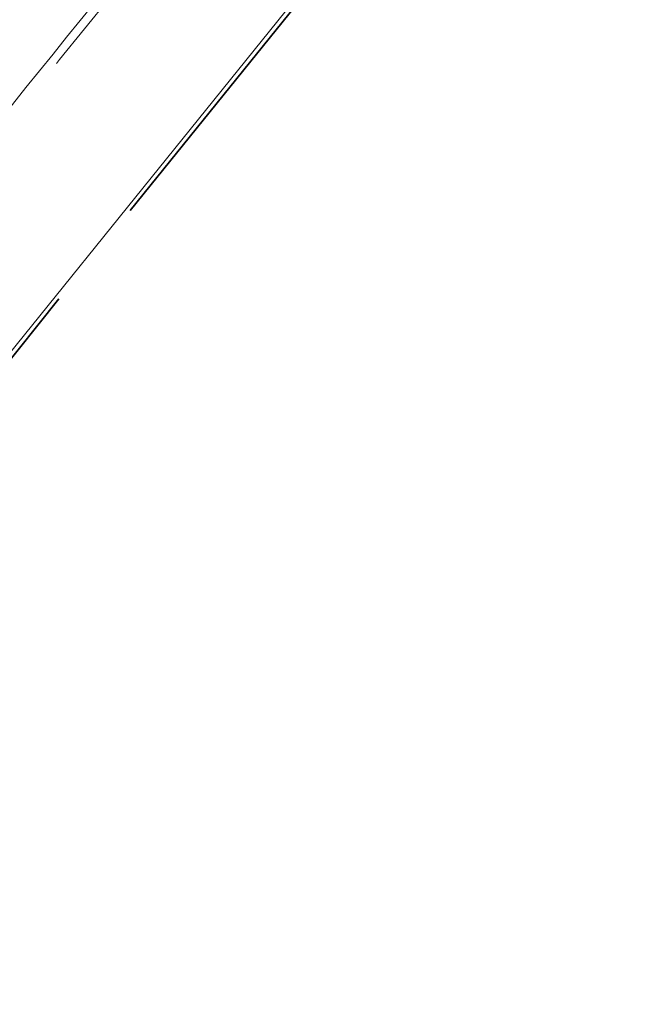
# Model space of a CAD drawing. Header units: metres. Extents: x 92403 to 95147, y 464428 to 465602.
# Tile 464 of 568: x 93287 to 93298, y 465091 to 465108. Entities that reach past the tile are written whole.
import ezdxf

# ---------------------------------------------------------------- set-up
doc = ezdxf.new("R2010")
doc.units = ezdxf.units.M
for name, pattern in [('DASHED', [0.75, 0.5, -0.25]), ('VH-OPSLUITBAND_80X200', [14, 8, -2, 2, -2]), ('VH-TROTTOIRBAND', [15, 5, -2, 2, -2, 2, -2])]:
    doc.linetypes.add(name, pattern=pattern)
for name, color, linetype, lineweight in [('N-RO-VW-MARKERING-G', 7, 'CONTINUOUS', 9), ('N-WE-VH-KANTOPSLUITING_OPSLUITBAND_80X200-G', 7, 'VH-OPSLUITBAND_80X200', 35), ('N-WE-VH-KANTOPSLUITING_TROTTOIRBAND-G', 7, 'VH-TROTTOIRBAND', 35), ('N-WE-VH-KANTOPSLUITING_VOORKANTBAND-G', 50, 'CONTINUOUS', 35)]:
    doc.layers.add(name, color=color, linetype=linetype, lineweight=lineweight)

msp = doc.modelspace()

# ---------------------------------------------------------------- linework, layer by layer
at = {"layer": 'N-RO-VW-MARKERING-G', "linetype": 'DASHED', "ltscale": 5, "flags": 128}
msp.add_lwpolyline([(93300.459014, 465126.71869, 0.007440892), (93284.495572, 465107.479934)], format="xyb", dxfattribs=at)
at = {"layer": 'N-WE-VH-KANTOPSLUITING_OPSLUITBAND_80X200-G', "flags": 128}
msp.add_lwpolyline([(93244.789002, 465037.582147), (93241.874072, 465039.046964), (93246.8623, 465046.334904), (93252.442, 465054.487), (93266.811, 465075.425), (93270.821, 465081.386), (93271.143315, 465081.859567), (93273.847, 465085.832), (93283.12, 465098.14), (93292.47, 465109.74), (93306.390553, 465126.918505, -0.465838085), (93312.51396, 465127.028033), (93315.78, 465123.28), (93312.87, 465121.05)], format="xyb", dxfattribs=at)
at = {"layer": 'N-WE-VH-KANTOPSLUITING_TROTTOIRBAND-G', "lineweight": 15, "flags": 128}
msp.add_lwpolyline([(93307.2554, 465134.213163), (93305.496225, 465132.325997, 0.002109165), (93300.865681, 465126.963237, 0.414370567), (93300.898591, 465126.540137), (93301.848378, 465125.727882, -0.415214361), (93301.897897, 465125.093118, 0.007261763), (93286.358589, 465106.365515, -0.413920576), (93285.725872, 465106.297069), (93284.752156, 465107.080844, 0.414370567), (93284.330248, 465107.035132, 0.00177428), (93280.611921, 465102.376875, 0.01329013), (93269.495238, 465087.7166, 0.000338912), (93267.136535, 465084.279278)], format="xyb", dxfattribs=at)
at = {"layer": 'N-WE-VH-KANTOPSLUITING_VOORKANTBAND-G', "linetype": 'Continuous', "lineweight": 15}
msp.add_lwpolyline([(93244.75308, 465037.510665), (93241.75634, 465039.016593), (93246.796283, 465046.38009), (93252.376011, 465054.532226), (93266.744829, 465075.469961), (93270.754743, 465081.430833), (93271.07718, 465081.904579), (93273.781947, 465085.878603), (93283.056893, 465098.189185), (93292.40778, 465109.790286), (93306.328398, 465126.968872, -0.465838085), (93312.574273, 465127.08059), (93315.896286, 465123.268324), (93312.918661, 465120.986501)], format="xyb", dxfattribs=at)
at = {"layer": 'N-WE-VH-KANTOPSLUITING_VOORKANTBAND-G', "linetype": 'Continuous', "lineweight": 15, "flags": 128}
msp.add_lwpolyline([(93301.783977, 465125.1907, 0.007261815), (93286.241774, 465106.459612, -0.413920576), (93285.819858, 465106.413974), (93284.846212, 465107.197693, 0.414370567), (93284.213349, 465107.129124, 0.001774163), (93280.494603, 465102.470345, 0.013290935), (93269.372469, 465087.802798, 0.001070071), (93261.94068, 465076.938492, 0.414256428), (93262.059419, 465076.313224), (93263.092724, 465075.609849, -0.414903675), (93263.171891, 465075.193016, 0.000416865), (93260.292209, 465070.95409), (93248.10503, 465053.06636, 0.000280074), (93241.017167, 465042.617326, -0.414082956), (93240.600518, 465042.537221), (93239.565661, 465043.238307, 0.414225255), (93238.940701, 465043.118132, 0.000139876), (93235.40494, 465037.895476), (93230.009944, 465029.926391, -0.000219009), (93229.35796, 465028.955671)], format="xyb", dxfattribs=at)

doc.saveas('drawing.dxf')
